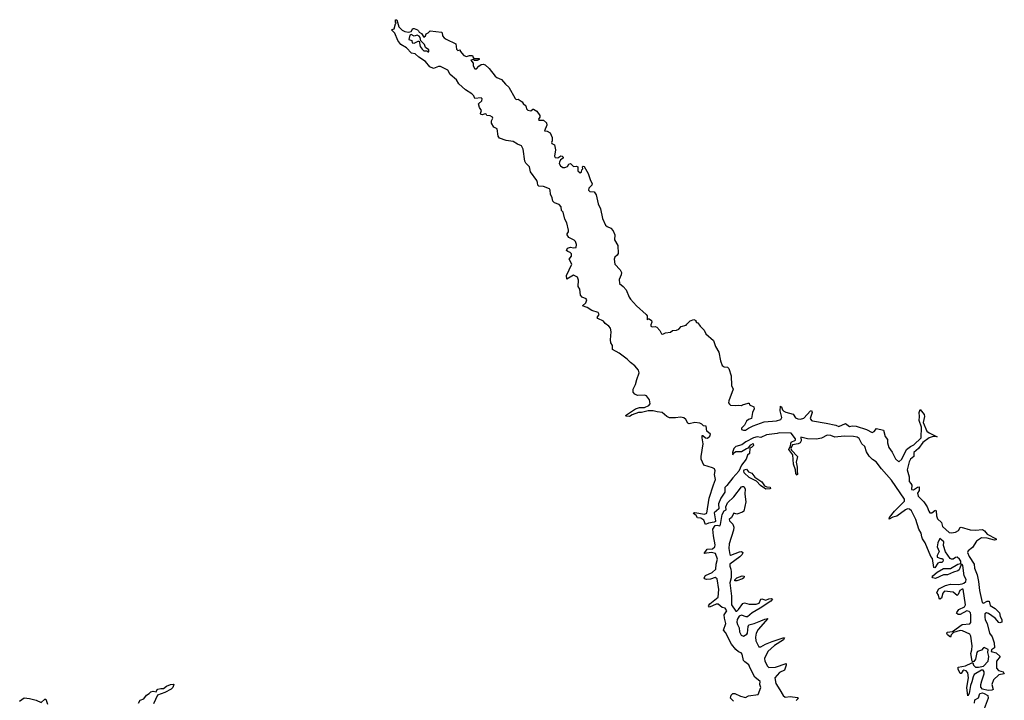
# Model space of a CAD drawing. Extents: x 2219101 to 2444320, y 201258 to 358766.
# Tile 319 of 349: x 2356824 to 2366960, y 317734 to 324740. Entities that reach past the tile are written whole.
import ezdxf

# ---------------------------------------------------------------- set-up
doc = ezdxf.new("R2010")
doc.units = 0

msp = doc.modelspace()

# ---------------------------------------------------------------- linework, layer by layer
at = {"layer": '0CON10XD'}
for points in [[(2366585, 317780), (2366575, 317865), (2366590, 317965), (2366585, 318015), (2366568, 318038), (2366545, 318044), (2366533, 318037), (2366515, 318010), (2366505, 318011), (2366484, 318055), (2366484, 318075), (2366560, 318090), (2366625, 318120), (2366635, 318120), (2366644, 318095), (2366665, 318075), (2366695, 318074), (2366745, 318085), (2366795, 318135), (2366800, 318185), (2366789, 318225), (2366794, 318255), (2366754, 318276), (2366745, 318273), (2366725, 318249), (2366685, 318237), (2366676, 318225), (2366662, 318158), (2366645, 318132), (2366635, 318130), (2366628, 318138), (2366614, 318215), (2366627, 318253), (2366628, 318295), (2366617, 318395), (2366605, 318414), (2366528, 318448), (2366505, 318451), (2366437, 318433), (2366414, 318406), (2366405, 318383), (2366375, 318406), (2366368, 318425), (2366372, 318435), (2366427, 318443), (2366525, 318514), (2366605, 318522), (2366616, 318534), (2366617, 318615), (2366611, 318635), (2366599, 318649), (2366575, 318653), (2366505, 318616), (2366485, 318618), (2366469, 318629), (2366471, 318639), (2366493, 318667), (2366551, 318695), (2366562, 318715), (2366538, 318878), (2366525, 318879), (2366502, 318865), (2366485, 318822), (2366475, 318812), (2366435, 318848), (2366345, 318856), (2366326, 318835), (2366312, 318785), (2366295, 318776), (2366288, 318785), (2366283, 318815), (2366264, 318845), (2366285, 318882), (2366355, 318914), (2366405, 318929), (2366485, 318925), (2366525, 318932), (2366545, 318939), (2366565, 318955), (2366567, 318977), (2366548, 319015), (2366532, 319122), (2366525, 319133), (2366515, 319130), (2366495, 319077), (2366480, 319065), (2366436, 319054), (2366375, 319024), (2366334, 319026), (2366253, 318987), (2366225, 318995), (2366219, 319005), (2366224, 319015), (2366269, 319051), (2366335, 319089), (2366405, 319091), (2366483, 319135), (2366509, 319141), (2366514, 319146), (2366511, 319165), (2366498, 319188), (2366475, 319206), (2366458, 319205), (2366432, 319188), (2366415, 319188), (2366404, 319194), (2366353, 319263), (2366333, 319327), (2366336, 319366), (2366295, 319400), (2366274, 319356), (2366268, 319315), (2366288, 319265), (2366268, 319225), (2366268, 319208), (2366305, 319193), (2366325, 319192), (2366332, 319175), (2366328, 319162), (2366317, 319153), (2366293, 319153), (2366274, 319146), (2366245, 319098), (2366235, 319100), (2366222, 319195), (2366204, 319215), (2366146, 319356), (2366118, 319395), (2366111, 319415), (2366103, 319455), (2366080, 319495), (2366050, 319595), (2366004, 319684), (2365985, 319702), (2365965, 319704), (2365944, 319696), (2365855, 319630), (2365812, 319618), (2365775, 319597), (2365777, 319615), (2365829, 319681), (2365933, 319785), (2365931, 319805), (2365798, 319998), (2365695, 320115), (2365640, 320190), (2365603, 320213), (2365568, 320248), (2365541, 320291), (2365525, 320345), (2365492, 320375), (2365467, 320427), (2365444, 320444), (2365408, 320448), (2365313, 320453), (2365215, 320443), (2365175, 320458), (2365135, 320462), (2365077, 320433), (2365025, 320421), (2364935, 320425), (2364867, 320443), (2364869, 320405), (2364860, 320385), (2364837, 320375), (2364778, 320365), (2364763, 320325), (2364769, 320309), (2364830, 320245), (2364818, 320185), (2364828, 320135), (2364826, 320096), (2364832, 320058), (2364828, 320052), (2364815, 320068), (2364811, 320105), (2364791, 320165), (2364782, 320262), (2364742, 320315), (2364758, 320352), (2364765, 320391), (2364809, 320411), (2364809, 320425), (2364765, 320482), (2364645, 320487), (2364622, 320481), (2364512, 320468), (2364455, 320439), (2364415, 320445), (2364377, 320435), (2364298, 320395), (2364257, 320363), (2364195, 320345), (2364175, 320325), (2364162, 320285), (2364165, 320260), (2364172, 320278), (2364195, 320295), (2364255, 320296), (2364305, 320327), (2364328, 320332), (2364350, 320365), (2364375, 320378), (2364378, 320355), (2364358, 320335), (2364342, 320328), (2364338, 320275), (2364315, 320258), (2364303, 320217), (2364254, 320155), (2364228, 320092), (2364164, 320025), (2364105, 319945), (2364084, 319925), (2364082, 319875), (2364043, 319815), (2364018, 319755), (2364023, 319705), (2363973, 319665), (2363988, 319582), (2363986, 319574), (2363973, 319567), (2363915, 319557), (2363884, 319544), (2363868, 319588), (2363837, 319607), (2363803, 319613), (2363787, 319637), (2363762, 319655), (2363765, 319665), (2363774, 319666), (2363875, 319649), (2363899, 319661), (2363923, 319815), (2363965, 319952), (2363988, 320005), (2363977, 320057), (2363982, 320095), (2363975, 320115), (2363955, 320128), (2363868, 320155), (2363841, 320215), (2363840, 320245), (2363861, 320375), (2363849, 320435), (2363851, 320459), (2363855, 320461), (2363884, 320434), (2363905, 320432), (2363928, 320452), (2363934, 320474), (2363898, 320505), (2363890, 320555), (2363865, 320559), (2363847, 320577), (2363827, 320585), (2363775, 320594), (2363715, 320579), (2363701, 320585), (2363682, 320625), (2363662, 320642), (2363625, 320648), (2363575, 320640), (2363515, 320641), (2363485, 320654), (2363438, 320698), (2363385, 320702), (2363345, 320714), (2363295, 320712), (2363225, 320695), (2363194, 320696), (2363129, 320671), (2363102, 320655), (2363067, 320657), (2363062, 320665), (2363164, 320735), (2363205, 320747), (2363255, 320748), (2363300, 320770), (2363313, 320787), (2363307, 320825), (2363275, 320869), (2363255, 320876), (2363185, 320872), (2363155, 320885), (2363139, 320905), (2363140, 320935), (2363165, 320986), (2363176, 321035), (2363202, 321105), (2363195, 321133), (2363158, 321178), (2363111, 321211), (2363077, 321247), (2362996, 321306), (2362927, 321345), (2362925, 321385), (2362910, 321415), (2362905, 321445), (2362912, 321525), (2362906, 321565), (2362889, 321585), (2362852, 321612), (2362835, 321638), (2362777, 321665), (2362770, 321675), (2362790, 321705), (2362780, 321725), (2362715, 321747), (2362665, 321776), (2362618, 321795), (2362653, 321825), (2362664, 321855), (2362657, 321865), (2362615, 321884), (2362599, 321905), (2362592, 321965), (2362574, 321995), (2362577, 322057), (2362565, 322089), (2362525, 322109), (2362455, 322068), (2362453, 322105), (2362508, 322225), (2362482, 322275), (2362503, 322305), (2362505, 322330), (2362492, 322345), (2362467, 322353), (2362454, 322365), (2362463, 322387), (2362495, 322399), (2362525, 322391), (2362552, 322395), (2362556, 322425), (2362546, 322455), (2362531, 322471), (2362477, 322497), (2362460, 322525), (2362460, 322535), (2362474, 322556), (2362474, 322575), (2362455, 322649), (2362435, 322687), (2362418, 322758), (2362402, 322775), (2362398, 322815), (2362376, 322836), (2362329, 322855), (2362312, 322872), (2362306, 322905), (2362288, 322945), (2362286, 322985), (2362279, 322999), (2362215, 323022), (2362170, 323025), (2362158, 323035), (2362156, 323065), (2362147, 323085), (2362082, 323175), (2362071, 323225), (2362035, 323264), (2362025, 323283), (2362008, 323408), (2361991, 323441), (2361949, 323459), (2361905, 323487), (2361832, 323495), (2361765, 323520), (2361750, 323540), (2361740, 323615), (2361705, 323632), (2361681, 323675), (2361681, 323699), (2361696, 323725), (2361692, 323735), (2361669, 323749), (2361633, 323753), (2361627, 323767), (2361615, 323770), (2361585, 323760), (2361572, 323765), (2361568, 323775), (2361578, 323805), (2361556, 323835), (2361548, 323875), (2361580, 323905), (2361585, 323927), (2361575, 323936), (2361510, 323930), (2361498, 323955), (2361477, 323977), (2361415, 324019), (2361345, 324080), (2361320, 324120), (2361257, 324175), (2361232, 324222), (2361155, 324258), (2361135, 324257), (2361085, 324239), (2361046, 324255), (2361001, 324311), (2360932, 324355), (2360895, 324388), (2360856, 324396), (2360805, 324452), (2360748, 324485), (2360718, 324525), (2360685, 324600), (2360650, 324635), (2360680, 324645), (2360693, 324697), (2360700, 324705), (2360692, 324715), (2360693, 324737), (2360705, 324740), (2360728, 324665), (2360761, 324631), (2360788, 324618), (2360825, 324610), (2360855, 324620), (2360870, 324650), (2360885, 324650), (2360918, 324635), (2360930, 324625), (2360935, 324610), (2360959, 324599), (2360985, 324560), (2361002, 324575), (2361010, 324595), (2361030, 324605), (2361050, 324625), (2361165, 324613), (2361173, 324605), (2361178, 324575), (2361195, 324552), (2361215, 324538), (2361315, 324490), (2361320, 324435), (2361335, 324423), (2361358, 324428), (2361360, 324415), (2361395, 324372), (2361425, 324362), (2361455, 324372), (2361485, 324370), (2361492, 324352), (2361505, 324340), (2361555, 324340), (2361555, 324330), (2361535, 324320), (2361505, 324320), (2361495, 324330), (2361470, 324325), (2361492, 324292), (2361493, 324265), (2361510, 324235), (2361527, 324233), (2361550, 324260), (2361575, 324278), (2361595, 324282), (2361615, 324277), (2361657, 324237), (2361718, 324158), (2361735, 324144), (2361785, 324126), (2361824, 324075), (2361860, 324045), (2361925, 323928), (2361935, 323920), (2361955, 323922), (2361966, 323916)], [(2361035, 324410), (2361035, 324430), (2361000, 324455), (2360993, 324485), (2360952, 324522), (2360947, 324557), (2360935, 324572), (2360915, 324580), (2360885, 324570), (2360855, 324587), (2360840, 324580), (2360830, 324535), (2360860, 324525), (2360865, 324502), (2360885, 324497), (2360925, 324518), (2360938, 324518), (2360948, 324465), (2360968, 324435), (2360985, 324421), (2361015, 324420), (2361025, 324410), (2361035, 324410)], [(2361966, 323916), (2361998, 323895), (2362007, 323877), (2362033, 323853), (2362043, 323823), (2362055, 323810), (2362085, 323802), (2362105, 323820), (2362115, 323820), (2362148, 323798), (2362177, 323755), (2362177, 323735), (2362164, 323715), (2362167, 323707), (2362215, 323706), (2362247, 323677), (2362252, 323655), (2362228, 323595), (2362255, 323591), (2362284, 323574), (2362305, 323527), (2362306, 323494), (2362298, 323475), (2362302, 323465), (2362331, 323451), (2362341, 323401), (2362328, 323335), (2362335, 323323), (2362363, 323317), (2362395, 323337), (2362410, 323335), (2362420, 323325), (2362420, 323315), (2362393, 323297), (2362380, 323275), (2362378, 323258), (2362392, 323235), (2362415, 323219), (2362435, 323219), (2362462, 323228), (2362477, 323253), (2362495, 323260), (2362525, 323230), (2362555, 323232), (2362570, 323225), (2362570, 323185), (2362595, 323162), (2362607, 323173), (2362610, 323195), (2362620, 323205), (2362618, 323225), (2362625, 323232), (2362635, 323230), (2362675, 323158), (2362700, 323085), (2362717, 323055), (2362713, 323035), (2362684, 323005), (2362679, 322985), (2362695, 322972), (2362738, 322968), (2362758, 322938), (2362778, 322845), (2362802, 322792), (2362825, 322695), (2362855, 322624), (2362871, 322611), (2362911, 322595), (2362935, 322568), (2362950, 322525), (2362948, 322475), (2362982, 322415), (2362986, 322334), (2362976, 322315), (2362950, 322295), (2362944, 322275), (2362952, 322222), (2363004, 322165), (2363018, 322138), (2363017, 322115), (2362995, 322065), (2363000, 322025), (2363037, 321995), (2363068, 321958), (2363097, 321885), (2363113, 321863), (2363174, 321794), (2363272, 321705), (2363282, 321692), (2363285, 321650), (2363295, 321660), (2363305, 321660), (2363328, 321645), (2363332, 321625), (2363321, 321599), (2363322, 321585), (2363335, 321578), (2363365, 321580), (2363384, 321574), (2363415, 321542), (2363432, 321505), (2363444, 321504), (2363474, 321516), (2363525, 321523), (2363545, 321542), (2363586, 321544), (2363608, 321555), (2363635, 321582), (2363685, 321594), (2363691, 321605), (2363725, 321639), (2363765, 321652), (2363783, 321645), (2363783, 321633), (2363792, 321622), (2363805, 321620), (2363830, 321585), (2363870, 321545), (2363887, 321507), (2363967, 321437), (2363988, 321375), (2364020, 321319), (2364037, 321227), (2364055, 321180), (2364075, 321167), (2364112, 321162), (2364125, 321150), (2364149, 321075), (2364151, 320975), (2364170, 320935), (2364123, 320815), (2364122, 320795), (2364131, 320781), (2364143, 320773), (2364193, 320767), (2364225, 320772), (2364255, 320768), (2364264, 320776), (2364324, 320794), (2364332, 320792), (2364338, 320775), (2364383, 320753), (2364386, 320735), (2364367, 320695), (2364356, 320635), (2364325, 320624), (2364305, 320608), (2364285, 320565), (2364256, 320535), (2364255, 320522), (2364275, 320514), (2364295, 320516), (2364327, 320535), (2364375, 320559), (2364489, 320601), (2364615, 320609), (2364660, 320625), (2364671, 320645), (2364654, 320715), (2364655, 320760), (2364665, 320756), (2364678, 320725), (2364691, 320711), (2364710, 320700), (2364785, 320679), (2364812, 320642), (2364835, 320630), (2364862, 320628), (2364895, 320637), (2364965, 320714), (2364975, 320716), (2364982, 320695), (2364963, 320635), (2364974, 320615), (2364985, 320611), (2365125, 320588), (2365225, 320565), (2365255, 320552), (2365325, 320583), (2365365, 320553), (2365395, 320560), (2365435, 320556), (2365540, 320520), (2365599, 320491), (2365621, 320499), (2365645, 320532), (2365716, 320516), (2365735, 320450), (2365757, 320417), (2365757, 320385), (2365770, 320335), (2365807, 320287), (2365839, 320219), (2365875, 320189), (2365905, 320216), (2365954, 320316), (2365994, 320346), (2366028, 320362), (2366103, 320437), (2366106, 320545), (2366085, 320615), (2366088, 320655), (2366083, 320695), (2366095, 320727), (2366136, 320675), (2366138, 320655), (2366124, 320595), (2366163, 320505), (2366185, 320486), (2366268, 320445), (2366229, 320449), (2366185, 320435), (2366123, 320386), (2366077, 320325), (2366030, 320285), (2366028, 320245), (2365994, 320216), (2365980, 320190), (2365960, 320105), (2365981, 320035), (2365980, 319985), (2365999, 319965), (2366007, 319947), (2366003, 319904), (2366025, 319899), (2366065, 319929), (2366085, 319930), (2366082, 319895), (2366068, 319865), (2366072, 319835), (2366133, 319775), (2366166, 319725), (2366182, 319682), (2366194, 319665), (2366215, 319665), (2366245, 319687), (2366255, 319690), (2366260, 319685), (2366263, 319633), (2366272, 319602), (2366312, 319565), (2366324, 319524), (2366391, 319461), (2366416, 319456), (2366456, 319464), (2366487, 319483), (2366505, 319513), (2366515, 319516), (2366610, 319490), (2366665, 319485), (2366735, 319491), (2366755, 319479), (2366783, 319443), (2366876, 319395), (2366876, 319384), (2366858, 319382), (2366785, 319401), (2366725, 319406), (2366675, 319371), (2366632, 319308), (2366588, 319272), (2366581, 319255), (2366598, 319215), (2366649, 319135), (2366654, 319095), (2366681, 319025), (2366695, 318955), (2366703, 318863), (2366732, 318742), (2366745, 318734), (2366785, 318753), (2366803, 318753), (2366815, 318708), (2366865, 318678), (2366909, 318635), (2366916, 318595), (2366935, 318565), (2366933, 318537), (2366915, 318530), (2366905, 318536), (2366865, 318578), (2366797, 318627), (2366775, 318634), (2366759, 318625), (2366758, 318588), (2366763, 318563), (2366785, 318525), (2366808, 318425), (2366836, 318386), (2366856, 318325), (2366860, 318275), (2366828, 318252), (2366826, 318235), (2366875, 318221), (2366917, 318185), (2366881, 318135), (2366878, 318065), (2366901, 318041), (2366948, 318025), (2366960, 318005), (2366905, 317997), (2366850, 317945), (2366832, 317895), (2366845, 317845), (2366833, 317837), (2366795, 317833), (2366735, 317849), (2366718, 317868), (2366717, 317895), (2366727, 317933), (2366754, 318005), (2366754, 318025), (2366743, 318045), (2366725, 318044), (2366650, 318000), (2366638, 317975), (2366627, 317923), (2366612, 317885), (2366599, 317805), (2366585, 317780)], [(2364505, 319906), (2364450, 319945), (2364409, 319989), (2364335, 320027), (2364281, 320075), (2364278, 320095), (2364282, 320105), (2364305, 320113), (2364325, 320086), (2364361, 320071), (2364392, 320032), (2364465, 319982), (2364492, 319942), (2364515, 319930), (2364549, 319929), (2364553, 319915), (2364545, 319911), (2364505, 319906)], [(2364172, 317725), (2364140, 317755), (2364148, 317785), (2364166, 317804), (2364185, 317804), (2364245, 317775), (2364295, 317764), (2364325, 317778), (2364427, 317793), (2364453, 317865), (2364444, 317895), (2364446, 317926), (2364393, 317973), (2364343, 318065), (2364330, 318100), (2364288, 318128), (2364275, 318145), (2364260, 318210), (2364252, 318222), (2364225, 318234), (2364195, 318258), (2364153, 318313), (2364091, 318431), (2364070, 318455), (2364094, 318524), (2364078, 318578), (2364077, 318613), (2364104, 318655), (2364085, 318683), (2364055, 318690), (2364014, 318724), (2363995, 318723), (2363925, 318694), (2363916, 318705), (2363928, 318725), (2364014, 318796), (2364022, 318875), (2364005, 318985), (2363985, 318998), (2363935, 318982), (2363895, 318977), (2363875, 318985), (2363872, 318995), (2363885, 319017), (2363951, 319049), (2363989, 319085), (2363993, 319135), (2364007, 319185), (2363988, 319245), (2363945, 319255), (2363872, 319245), (2363901, 319289), (2363955, 319293), (2363981, 319315), (2363983, 319335), (2363965, 319425), (2363960, 319495), (2363985, 319532), (2364004, 319536), (2364030, 319530), (2364040, 319545), (2364057, 319645), (2364077, 319683), (2364097, 319693), (2364092, 319725), (2364112, 319765), (2364175, 319827), (2364255, 319930), (2364265, 319936), (2364280, 319935), (2364291, 319911), (2364290, 319855), (2364300, 319775), (2364278, 319682), (2364265, 319669), (2364205, 319648), (2364175, 319660), (2364153, 319617), (2364128, 319595), (2364131, 319581), (2364165, 319548), (2364174, 319515), (2364171, 319485), (2364129, 319345), (2364125, 319295), (2364135, 319233), (2364145, 319228), (2364235, 319263), (2364255, 319264), (2364267, 319255), (2364260, 319235), (2364238, 319212), (2364135, 319135), (2364133, 319115), (2364146, 319085), (2364149, 319055), (2364147, 318993), (2364134, 318944), (2364153, 318807), (2364150, 318715), (2364195, 318652), (2364205, 318652), (2364225, 318667), (2364270, 318730), (2364284, 318736), (2364334, 318724), (2364405, 318724), (2364436, 318734), (2364455, 318774), (2364463, 318777), (2364505, 318766), (2364535, 318779), (2364565, 318780), (2364573, 318775), (2364556, 318755), (2364448, 318682), (2364363, 318635), (2364315, 318594), (2364302, 318592), (2364255, 318609), (2364232, 318598), (2364210, 318565), (2364208, 318538), (2364213, 318513), (2364231, 318481), (2364235, 318438), (2364251, 318405), (2364275, 318393), (2364309, 318415), (2364316, 318425), (2364322, 318495), (2364330, 318510), (2364385, 318523), (2364455, 318552), (2364495, 318570), (2364526, 318575), (2364425, 318462), (2364405, 318425), (2364398, 318385), (2364402, 318345), (2364434, 318284), (2364455, 318283), (2364500, 318310), (2364572, 318338), (2364685, 318377), (2364698, 318375), (2364687, 318355), (2364595, 318299), (2364526, 318235), (2364490, 318165), (2364495, 318135), (2364521, 318085), (2364535, 318072), (2364605, 318075), (2364715, 318112), (2364715, 318095), (2364697, 318043), (2364645, 318019), (2364597, 317964), (2364609, 317905), (2364650, 317840), (2364685, 317783), (2364705, 317766), (2364755, 317774), (2364832, 317762), (2364842, 317755), (2364818, 317732)], [(2364205, 318963), (2364187, 318965), (2364186, 318975), (2364205, 318994), (2364262, 319015), (2364282, 319012), (2364278, 318995), (2364266, 318984), (2364205, 318963)], [(2358046, 317705), (2358066, 317735), (2358102, 317748), (2358129, 317785), (2358157, 317803), (2358175, 317822), (2358198, 317828), (2358230, 317820), (2358238, 317845), (2358245, 317849), (2358276, 317856), (2358306, 317854), (2358335, 317878), (2358375, 317896), (2358405, 317900), (2358410, 317895), (2358400, 317865), (2358385, 317848), (2358320, 317815), (2358242, 317788), (2358202, 317698)], [(2356824, 317725), (2356871, 317759), (2356925, 317753), (2356995, 317734), (2357045, 317712), (2357084, 317746), (2357095, 317745), (2357111, 317695)], [(2366654, 317705), (2366655, 317738), (2366695, 317758), (2366708, 317802), (2366735, 317809), (2366754, 317804), (2366792, 317782), (2366795, 317755), (2366753, 317645)]]:
    msp.add_lwpolyline(points, dxfattribs=at)

doc.saveas('drawing.dxf')
